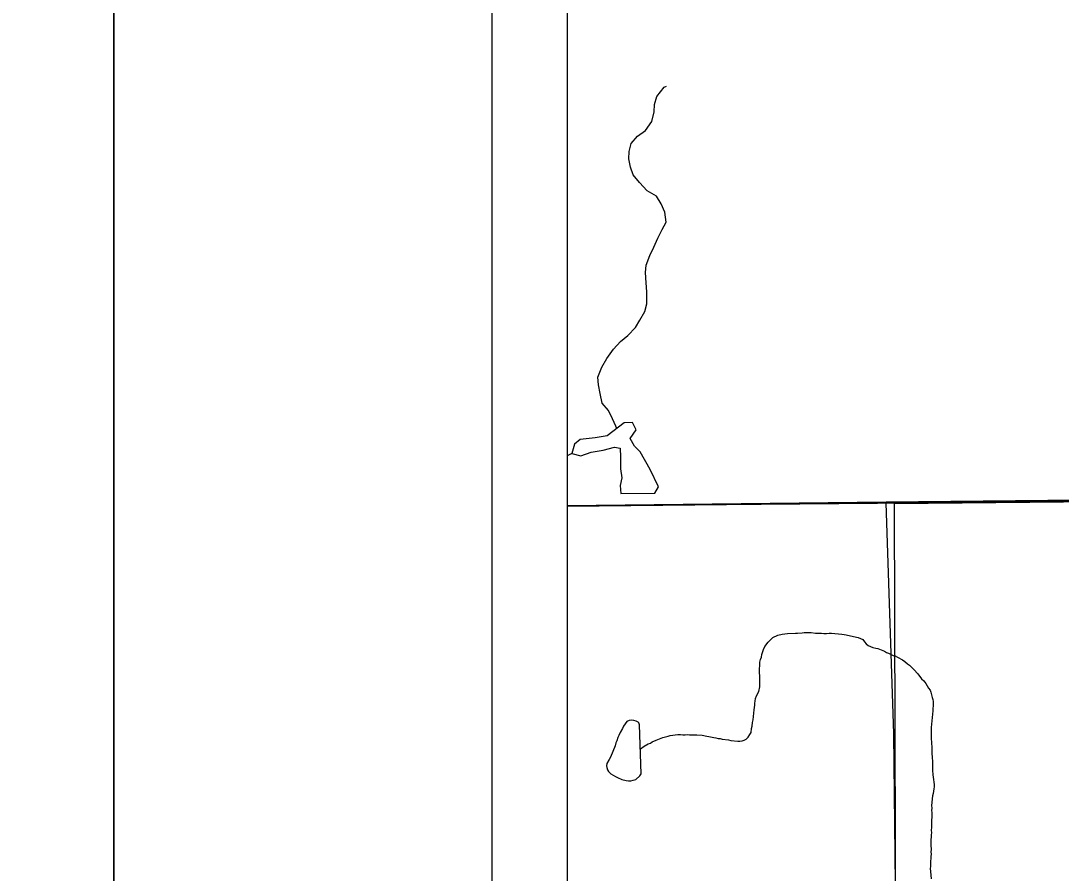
# Model space of a CAD drawing. Extents: x 0 to 34, y 0 to 22.
# Drawn here: x 1.377 to 2.754, y 16.725 to 17.853 of the extents above; entities that cross this region are included whole.
import ezdxf

# ---------------------------------------------------------------- set-up
doc = ezdxf.new("R2010")
doc.units = 0
for name, color, linetype in [('GM_X_Minor_Lake', 7, 'Continuous'), ('GM_X_Minor_River', 7, 'Continuous'), ('GM_X_Rail_Line', 7, 'Continuous'), ('GM_X_Section', 7, 'Continuous'), ('GM_X_State_Route', 7, 'Continuous'), ('GM_X_Township_Road', 7, 'Continuous'), ('GM_X_US_Route', 7, 'Continuous'), ('SH_Border', 7, 'Continuous'), ('SH_Cut_Line', 7, 'Continuous'), ('SH_Data', 7, 'Continuous')]:
    doc.layers.add(name, color=color, linetype=linetype)

msp = doc.modelspace()

# ---------------------------------------------------------------- linework, layer by layer
at = {"layer": 'GM_X_Minor_Lake'}
for points in [[(2.2158, 17.2276), (2.2207, 17.236), (2.2095, 17.259), (2.1964, 17.2825), (2.1888, 17.2896), (2.1834, 17.2998), (2.1912, 17.3113), (2.1862, 17.3211), (2.1752, 17.3206), (2.1527, 17.3037), (2.1368, 17.3009), (2.1171, 17.2985), (2.1096, 17.2923), (2.1059, 17.2802), (2.1181, 17.2772), (2.1317, 17.2819), (2.1475, 17.2847), (2.1623, 17.2886), (2.1699, 17.2872), (2.1703, 17.2754), (2.1705, 17.2598), (2.1721, 17.2477), (2.1699, 17.2378), (2.1708, 17.2272)], [(2.1708, 17.2272), (2.2158, 17.2276)], [(2.1525, 16.87), (2.1518, 16.8669), (2.1522, 16.8643), (2.153, 16.8616), (2.1545, 16.859), (2.1576, 16.856), (2.1637, 16.8526), (2.1664, 16.8511), (2.1721, 16.8486), (2.1778, 16.8471), (2.1809, 16.8468), (2.1839, 16.8468), (2.1873, 16.8476), (2.1907, 16.8488), (2.196, 16.8534), (2.1978, 16.8561), (2.1956, 16.921), (2.1948, 16.9237)], [(2.1948, 16.9237), (2.1936, 16.9244), (2.191, 16.9259), (2.1879, 16.9266), (2.1849, 16.927), (2.1818, 16.9266), (2.1788, 16.9254), (2.1743, 16.9193), (2.1729, 16.9162), (2.1699, 16.9108), (2.1684, 16.907), (2.1669, 16.904), (2.1655, 16.8998), (2.1644, 16.8971), (2.1633, 16.8933), (2.157, 16.8784), (2.1555, 16.8753), (2.1525, 16.87)]]:
    msp.add_lwpolyline(points, dxfattribs=at)
at = {"layer": 'GM_X_Minor_River'}
msp.add_line((2.1059, 17.2802), (2.1, 17.2772), dxfattribs=at)
for points in [[(2.1655, 17.3133), (2.1643, 17.3163), (2.1597, 17.3262), (2.1543, 17.3368), (2.1462, 17.3469), (2.1434, 17.3595), (2.1411, 17.3708), (2.1406, 17.3811), (2.1458, 17.3944), (2.1525, 17.4058), (2.1611, 17.4181), (2.1704, 17.4284), (2.1802, 17.4361), (2.1903, 17.4468), (2.1959, 17.4567), (2.2026, 17.4682), (2.2052, 17.4781), (2.2051, 17.494), (2.2042, 17.5061), (2.2033, 17.5198), (2.2043, 17.5293), (2.2091, 17.5423), (2.2147, 17.5533), (2.2199, 17.5651), (2.2255, 17.5766), (2.2307, 17.5861), (2.2291, 17.5994), (2.224, 17.6107), (2.2179, 17.6205), (2.2057, 17.6277), (2.1954, 17.6386), (2.1873, 17.6491), (2.1835, 17.659), (2.1815, 17.6703), (2.1818, 17.6798), (2.1843, 17.6905), (2.1929, 17.7001), (2.2035, 17.7077), (2.2117, 17.7196), (2.215, 17.7325), (2.2156, 17.742), (2.2186, 17.7527), (2.2283, 17.7649), (2.2313, 17.7665)], [(2.1967, 16.8894), (2.2016, 16.8926), (2.2072, 16.8957), (2.2099, 16.8969), (2.2125, 16.8984), (2.2178, 16.9008), (2.2265, 16.9043), (2.2333, 16.9059), (2.2363, 16.9067), (2.2462, 16.908), (2.2496, 16.908), (2.253, 16.9077), (2.256, 16.9077), (2.2587, 16.9081), (2.2617, 16.9078), (2.2716, 16.9079), (2.2784, 16.9072), (2.2845, 16.9058), (2.2875, 16.9054), (2.294, 16.904), (2.2966, 16.9036), (2.2997, 16.9029), (2.3023, 16.9029), (2.305, 16.9022), (2.3134, 16.9012), (2.3164, 16.9004), (2.3255, 16.8994), (2.3282, 16.8994), (2.3316, 16.8999), (2.3342, 16.9007), (2.3369, 16.9022), (2.3395, 16.9045), (2.3417, 16.908), (2.3432, 16.911), (2.3439, 16.9163), (2.3446, 16.9194), (2.3453, 16.924), (2.3461, 16.9274), (2.3474, 16.9407), (2.3481, 16.9472), (2.3481, 16.9498), (2.3484, 16.9525), (2.3491, 16.9559), (2.3502, 16.9594), (2.3536, 16.9651), (2.355, 16.9712), (2.3549, 16.9864), (2.3545, 16.9894), (2.3544, 16.9959), (2.3547, 16.9986), (2.3547, 17.0012), (2.355, 17.0039), (2.3558, 17.0073), (2.3569, 17.0107), (2.3576, 17.0142), (2.3598, 17.0207), (2.3616, 17.0245), (2.3657, 17.0306), (2.3687, 17.0337), (2.3721, 17.0364), (2.3785, 17.0395), (2.3842, 17.0411), (2.3914, 17.0419), (2.402, 17.0421), (2.4047, 17.0425), (2.4107, 17.0426), (2.4134, 17.043), (2.4168, 17.043), (2.4229, 17.0431), (2.4286, 17.0424), (2.4312, 17.0424), (2.4339, 17.0421), (2.4365, 17.0421), (2.4396, 17.0418), (2.443, 17.0418), (2.4464, 17.0422), (2.4498, 17.0423), (2.4635, 17.0409), (2.4665, 17.0406), (2.4692, 17.0402), (2.4825, 17.0369), (2.4851, 17.0366), (2.4909, 17.034), (2.4932, 17.031), (2.4955, 17.0284), (2.4982, 17.0261), (2.5012, 17.0246), (2.5043, 17.0235), (2.5081, 17.0224), (2.5111, 17.0221), (2.5199, 17.0184), (2.5225, 17.0169), (2.5252, 17.0158), (2.5286, 17.0139), (2.5313, 17.0128), (2.534, 17.0121), (2.537, 17.0106), (2.5435, 17.0069)], [(2.5435, 17.0069), (2.5466, 17.0047), (2.55, 17.0017), (2.5527, 16.9998), (2.5562, 16.9964), (2.5588, 16.9942), (2.5638, 16.9885), (2.5688, 16.9817), (2.5719, 16.9791), (2.5746, 16.9757), (2.5781, 16.9697), (2.58, 16.9667), (2.5812, 16.964), (2.5828, 16.9572), (2.5836, 16.9545), (2.584, 16.9519), (2.584, 16.9458), (2.5837, 16.9431), (2.5837, 16.9397), (2.5813, 16.9173), (2.5814, 16.9074), (2.5815, 16.9047), (2.5815, 16.9017), (2.5819, 16.899), (2.582, 16.8952), (2.5824, 16.8926), (2.5825, 16.8823), (2.5829, 16.8789), (2.5829, 16.8763), (2.5834, 16.8736), (2.5835, 16.8611), (2.5836, 16.8546), (2.5844, 16.8485), (2.5852, 16.8451), (2.5856, 16.8421), (2.5856, 16.839), (2.5849, 16.8364), (2.5842, 16.8303), (2.5831, 16.8272), (2.5818, 16.8143), (2.5822, 16.8109), (2.5818, 16.8078), (2.5822, 16.8048), (2.5823, 16.7991), (2.582, 16.7942), (2.5821, 16.785), (2.5817, 16.7816), (2.5818, 16.7782), (2.5814, 16.7755), (2.5815, 16.7721), (2.5811, 16.7691), (2.5812, 16.7653), (2.5812, 16.7618), (2.5813, 16.7558), (2.5809, 16.7527), (2.5814, 16.7497), (2.581, 16.7466), (2.581, 16.744), (2.5807, 16.7406), (2.5808, 16.7333), (2.5804, 16.7307), (2.5805, 16.7269), (2.5817, 16.717)]]:
    msp.add_lwpolyline(points, dxfattribs=at)
at = {"layer": 'GM_X_Rail_Line'}
for points in [[(5.4984, 20.9), (2.1, 20.9), (2.1, 17.2107), (2.5218, 17.2155), (2.9494, 17.2203)], [(5.1569, 17.2563), (4.8882, 17.2522), (4.6131, 17.2468), (3.47, 17.2222), (2.5105, 17.2141), (2.1, 17.2106)]]:
    msp.add_lwpolyline(points, dxfattribs=at)
msp.add_lwpolyline([(2.1, 17.2107), (2.1, 14.1), (5.5619, 14.1), (5.5608, 14.205), (5.5615, 14.2414), (5.5595, 14.6439), (5.5583, 14.9347), (5.5581, 14.9676), (5.5588, 15.1747), (5.5579, 15.2049), (4.0847, 15.1965), (3.5411, 15.1931), (3.5298, 15.9318), (3.5269, 16.3549), (3.511, 17.2267), (3.4711, 17.2262), (2.9494, 17.2203), (2.5218, 17.2155)], close=True, dxfattribs=at)
at = {"layer": 'GM_X_Section'}
msp.add_lwpolyline([(3.5245, 17.2236), (3.5333, 16.1865), (2.5362, 16.1651), (2.5329, 17.2138), (3.4729, 17.2231)], close=True, dxfattribs=at)
at = {"layer": 'GM_X_State_Route'}
for p, q in [((2.1, 17.2102), (2.522, 17.215)), ((2.522, 17.215), (2.9496, 17.2198))]:
    msp.add_line(p, q, dxfattribs=at)
at = {"layer": 'GM_X_Township_Road'}
msp.add_lwpolyline([(2.539, 15.9296), (2.537, 16.0312), (2.5355, 16.178), (2.5362, 16.5506), (2.5321, 16.909), (2.522, 17.215)], dxfattribs=at)
at = {"layer": 'GM_X_US_Route'}
for p, q in [((2.1, 17.2102), (2.522, 17.215)), ((2.522, 17.215), (2.9496, 17.2198))]:
    msp.add_line(p, q, dxfattribs=at)
at = {"layer": 'SH_Border'}
for points in [[(0.5, 21.5), (1.5, 21.5), (1.5, 0.5), (0.5, 0.5)], [(1.5, 21.5), (33.5, 21.5), (33.5, 0.5), (1.5, 0.5)]]:
    msp.add_lwpolyline(points, close=True, dxfattribs=at)
at = {"layer": 'SH_Cut_Line'}
for points in [[(8.9, 20.9), (2.1, 20.9), (2.1, 17.2107), (2.5218, 17.2155), (2.9494, 17.2203)], [(2.9494, 17.2203), (2.5218, 17.2155), (2.1, 17.2107), (2.1, 14.1)]]:
    msp.add_lwpolyline(points, dxfattribs=at)
at = {"layer": 'SH_Data'}
for p, q in [((2, 21), (2, 14)), ((2.1, 20.9), (2.1, 14.1))]:
    msp.add_line(p, q, dxfattribs=at)

doc.saveas('drawing.dxf')
